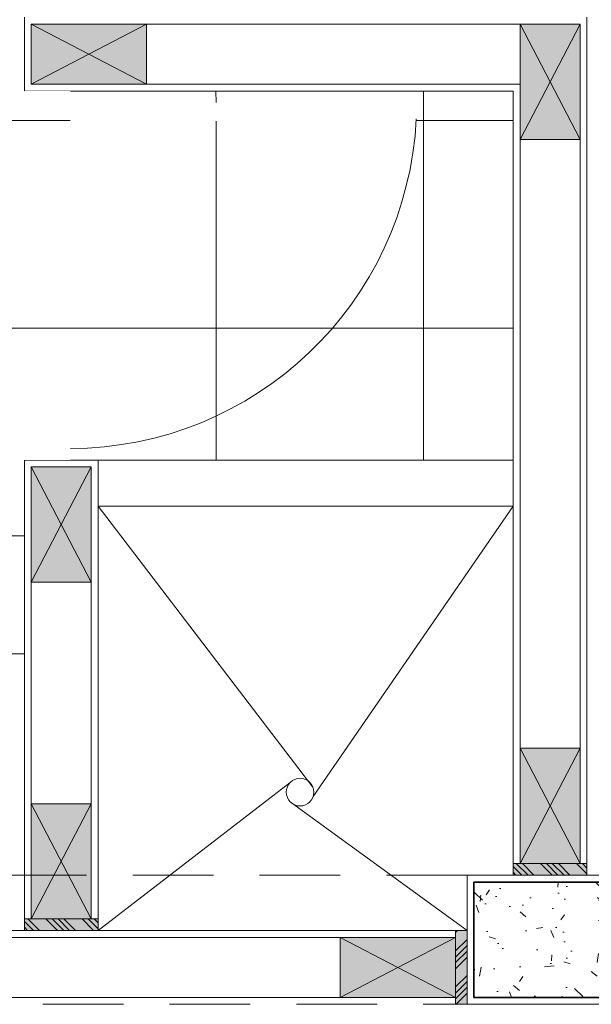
# Model space of a CAD drawing. Header units: millimetres. Extents: x -8931983 to 9630244, y 4 to 18563053.
# Tile 257 of 329: x 349148.11 to 349149.35, y 9282010.09 to 9282012.23. Entities that reach past the tile are written whole.
import ezdxf

# ---------------------------------------------------------------- set-up
doc = ezdxf.new("R2010")
doc.units = ezdxf.units.MM
doc.set_wipeout_variables(frame=1)
doc.linetypes.add('CONTINUA', pattern=[0])
doc.linetypes.add('DASHED2', pattern=[0.375, 0.25, -0.125])
for name, color, linetype, lineweight in [('.', 7, 'Continuous', 0), ('0_PROYECCIONES 1', 1, 'DASHED2', 0), ('0_VANOS', 30, 'Continuous', 9), ('COLUMNAS', 3, 'Continuous', 35), ('COLUMNETAS TOP', 253, 'Continuous', 0), ('JUNTAS DE DILATACIÓN', 160, 'CONTINUA', 9), ('MURO', 133, 'Continuous', 15), ('SGE Arq-Linea fina', 255, 'Continuous', 0), ('TARRAJEO', 32, 'Continuous', 0)]:
    doc.layers.add(name, color=color, linetype=linetype, lineweight=lineweight)
doc.layers.add('0_COLUMNA ACHURADO', color=250, linetype='Continuous', lineweight=0, true_color=0x363636)
doc.layers.add('0_TEXTURA PISOS', color=252, linetype='Continuous', lineweight=0, true_color=0x8c8c8c)

# ---------------------------------------------------------------- blocks, each defined once
blk = doc.blocks.new('columnas 2do bloque')
at = {"layer": '0_COLUMNA ACHURADO'}
h = blk.add_hatch(dxfattribs=at)
h.set_pattern_fill('AR-CONC', color=256, scale=0.00088, angle=90.00000000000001)
h.set_pattern_definition([(140, (-11261.53227244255, -3115.807211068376), (0.0140263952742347, 0.1603225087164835), [0.016764, -0.184404]), (85.00000000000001, (-11261.53227244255, -3115.807211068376), (-0.1681300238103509, -0.0310142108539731), [0.0134112, -0.1475237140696]), (190.4514447, (-11261.53110357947, -3115.793850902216), (-0.1541036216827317, 0.1293082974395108), [0.014247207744, -0.156719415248]), (136.1842, (-11261.57697644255, -3115.807211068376), (0.0369972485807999, 0.2385495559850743), [0.025146, -0.2766059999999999]), (186.63555761, (-11261.57389336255, -3115.787331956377), (-0.2177349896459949, 0.2089156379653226), [0.0213708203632, -0.2350793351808]), (81.18415117, (-11261.57697644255, -3115.807211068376), (-0.2177349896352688, 0.2089156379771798), [0.0201167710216, -0.2212845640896]), (111, (-11261.56580044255, -3115.784859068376), (0.0899933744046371, 0.1334206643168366), [0.016764, -0.184404]), (56.00000000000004, (-11261.56580044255, -3115.784859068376), (-0.1620854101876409, 0.0543857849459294), [0.0134112, -0.1475232]), (161.451445, (-11261.55830099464, -3115.773740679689), (-0.0720920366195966, 0.1878064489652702), [0.014247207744, -0.1567191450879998]), (127.5, (-11261.53227244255, -3115.807211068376), (-0.0744084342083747, 0.0027179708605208), [0, -0.14573504, 0, -0.1497584, 0, -0.148082]), (97.49999999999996, (-11261.53227244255, -3115.807211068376), (-0.0881589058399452, 0.0588013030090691), [0, -0.08538464, 0, -0.14238224, 0, -0.0564388]), (57.50000000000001, (-11261.53227244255, -3115.857056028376), (0.0050412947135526, 0.1193197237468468), [0, -0.05588, 0, -0.1743456, 0, -0.2313432]), (47.5, (-11261.53227244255, -3115.879408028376), (-0.0223753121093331, 0.1303536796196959), [0, -0.072644, 0, -0.11578336, 0, -0.1642872])])
h.paths.add_polyline_path([(-7.414999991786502, -17.46499999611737), (-7.014999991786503, -17.46500000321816), (-7.014999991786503, -17.71500000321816), (-7.414999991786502, -17.71499999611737)])
at = {"layer": 'COLUMNAS', "color": 6, "elevation": 1.7598722e-09}
blk.add_lwpolyline([(-7.414999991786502, -17.46499999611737), (-7.014999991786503, -17.46500000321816), (-7.014999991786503, -17.71500000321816), (-7.414999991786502, -17.71499999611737)], close=True, dxfattribs=at)
at = {"layer": 'TARRAJEO', "elevation": 1.7598722e-09}
blk.add_lwpolyline([(-7.429999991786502, -17.44999999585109), (-6.999999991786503, -17.45000000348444), (-6.999999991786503, -17.73000000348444), (-7.429999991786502, -17.72999999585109)], close=True, dxfattribs=at)
blk = doc.blocks.new('*U995')
at = {"lineweight": 0}
for points in [[(0, -0.04999999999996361), (0.040000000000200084, -0.04999999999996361), (0.040000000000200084, 0.010000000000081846), (0.025000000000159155, 0.010000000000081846), (0.025000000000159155, 0.050000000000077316), (0, 0.050000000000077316)], [(0.8000000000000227, -0.050000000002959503), (0.7599999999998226, -0.050000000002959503), (0.7599999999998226, 0.009999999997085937), (0.7749999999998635, 0.009999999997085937), (0.7749999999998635, 0.04999999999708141), (0.8000000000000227, 0.04999999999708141)]]:
    blk.add_wipeout(points, dxfattribs=at)
blk.add_wipeout([(0.024999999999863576, 0.049999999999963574), (0.025000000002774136, 0.8000000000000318), (0.06500000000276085, 0.8000000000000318), (0.06499999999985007, 0.049999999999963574)], dxfattribs=at)
blk.add_arc((0.0219512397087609, 0.0479251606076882), 0.7530516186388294, 0.1578639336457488, 87.08142791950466, dxfattribs=at)
blk = doc.blocks.new('BLOQUE EDF 07 PG')
at = {"layer": '.', "true_color": 0xadddf7, "transparency": 33554572}
h = blk.add_hatch(color=141, dxfattribs=at)
h.dxf.hatch_style = 1
h.paths.add_polyline_path([(-7.330030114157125, -17.44996172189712), (-7.330030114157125, -17.42496172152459), (-7.170030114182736, -17.42496172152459), (-7.170030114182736, -17.44996172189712)])
h = blk.add_hatch(color=141, dxfattribs=at)
h.dxf.hatch_style = 1
h.paths.add_polyline_path([(-8.390000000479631, -17.54500024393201), (-8.390000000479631, -17.57000024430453), (-8.23000000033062, -17.57000024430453), (-8.23000000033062, -17.54500024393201)])
h = blk.add_hatch(color=141, dxfattribs=at)
h.dxf.hatch_style = 1
h.paths.add_polyline_path([(-7.429999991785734, -17.56999998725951), (-7.45499999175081, -17.56999998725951), (-7.45499999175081, -17.72999998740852), (-7.429999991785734, -17.72999998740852)])
at = {"layer": '0_TEXTURA PISOS'}
h = blk.add_hatch(dxfattribs=at)
h.set_pattern_fill('_USER', color=256, scale=0.45, angle=180, style=0, double=1, pattern_type=0)
h.set_pattern_definition([(180, (-9.610000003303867, -15.59000000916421), (-1e-16, -0.45), []), (270, (-9.610000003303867, -15.59000000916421), (0.45, -1e-16), [])])
h.paths.add_polyline_path([(-8.39000001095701, -16.55000001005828), (-8.390000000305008, -16.51000000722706), (-8.330000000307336, -16.51000000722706), (-8.330000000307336, -16.52500000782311), (-8.290000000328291, -16.52500000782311, 0.3967610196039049), (-7.540254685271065, -15.81500000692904), (-8.290000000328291, -15.81500000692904), (-8.290000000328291, -15.77500000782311), (-8.330000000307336, -15.77500000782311), (-8.330000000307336, -15.79000000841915), (-8.390000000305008, -15.79000000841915), (-8.390000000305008, -15.75000000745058), (-8.390000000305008, -15.59000000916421), (-9.610000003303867, -15.59000000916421), (-9.610000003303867, -15.75000000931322), (-9.610000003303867, -15.7900000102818), (-9.670000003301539, -15.7900000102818), (-9.670000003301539, -15.77500000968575), (-9.710000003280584, -15.77500000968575), (-9.710000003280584, -15.81500000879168), (-10.45974531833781, -15.81500000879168, 0.3983563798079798), (-9.705850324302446, -16.52500000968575), (-9.670000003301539, -16.52500000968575), (-9.670000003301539, -16.51000000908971), (-9.610000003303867, -16.51000000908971), (-9.610000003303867, -16.55000001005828), (-9.610000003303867, -16.96999999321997), (-8.390000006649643, -16.96999998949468)])
h.paths.add_polyline_path([(-9.61020756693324, -16.29350270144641, -1), (-9.810207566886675, -16.29350270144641, -1)], flags=16)
h.paths.add_polyline_path([(-9.770000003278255, -16.55000001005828), (-9.710000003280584, -16.55000001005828), (-9.710000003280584, -16.52500000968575, -0.3967610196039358), (-10.45974531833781, -15.81500000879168), (-10.46000000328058, -15.81500000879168), (-10.46000000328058, -15.77500000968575), (-9.710000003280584, -15.77500000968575), (-9.710000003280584, -15.75000000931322), (-10.55000000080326, -15.75000000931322), (-10.54999999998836, -17.45000000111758), (-10.46131551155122, -17.45000000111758), (-10.46132396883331, -17.41497713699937), (-10.45648296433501, -17.4063983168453), (-10.44931588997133, -17.40135698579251), (-10.44290464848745, -17.40016475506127), (-10.41632762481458, -17.40015833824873), (-10.41632754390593, -17.40015833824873), (-10.41636724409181, -17.23573697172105), (-10.41767736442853, -17.23084289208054), (-10.42566034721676, -17.20102168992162), (-10.42867018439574, -17.18816651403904), (-10.43104280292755, -17.17613591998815), (-10.43387836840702, -17.15817926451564), (-10.43415763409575, -17.15504174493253), (-10.43324865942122, -17.16216699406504), (-10.43104280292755, -17.17613591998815), (-10.42867018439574, -17.18816651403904), (-10.42589228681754, -17.20003106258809), (-10.42342971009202, -17.20935444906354), (-10.42066260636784, -17.21969123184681), (-10.37770889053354, -17.38014901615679), (-10.23633237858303, -17.38011487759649), (-10.09495586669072, -17.38008074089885), (-10.04809709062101, -17.20469620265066), (-10.04095152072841, -17.17159976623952), (-10.03768425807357, -17.14582594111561), (-10.03633407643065, -17.115178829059), (-10.03726035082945, -17.08985799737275), (-10.04238385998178, -17.05078267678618), (-10.05094366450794, -17.01573132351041), (-10.05907516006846, -16.99238061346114), (-10.06485023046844, -16.97881326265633), (-10.07741305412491, -16.95435411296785), (-10.08855975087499, -16.93653994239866), (-10.0947711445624, -16.92794241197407), (-10.10536471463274, -16.91490786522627), (-10.11936014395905, -16.90021041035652), (-10.13146331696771, -16.88950919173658), (-10.14403488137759, -16.88002568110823), (-10.15508557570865, -16.87300140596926), (-10.16361680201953, -16.86830930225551), (-10.16978881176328, -16.86527654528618), (-10.18471163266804, -16.85907091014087), (-10.20417275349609, -16.85353100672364), (-10.21529215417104, -16.8515697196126), (-10.23929567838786, -16.85014059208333), (-10.25974930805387, -16.85189031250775), (-10.27092278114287, -16.85405182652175), (-10.29187778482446, -16.86049843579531), (-10.29713333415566, -16.86261071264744), (-10.31547961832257, -16.87171215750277), (-10.31782406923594, -16.87304070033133), (-10.34102616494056, -16.88919509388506), (-10.35353635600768, -16.90026695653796), (-10.36501151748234, -16.91214985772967), (-10.37479747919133, -16.92372835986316), (-10.38519992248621, -16.9378994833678), (-10.39277256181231, -16.94979307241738), (-10.40800830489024, -16.97889612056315), (-10.41580690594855, -16.99774481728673), (-10.41797658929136, -17.00375173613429), (-10.42069924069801, -17.01193998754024), (-10.42282546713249, -17.01897287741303), (-10.42584873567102, -17.03011208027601), (-10.42911214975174, -17.04421313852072), (-10.43075677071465, -17.05257538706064), (-10.43376317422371, -17.07122057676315), (-10.43411041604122, -17.07487238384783), (-10.43318126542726, -17.06761167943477), (-10.43075677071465, -17.05257538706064), (-10.42911214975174, -17.04421313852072), (-10.42584873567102, -17.03011208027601), (-10.42188259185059, -17.01549886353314), (-10.41668461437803, -16.9998661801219), (-10.40800830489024, -16.97889612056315), (-10.39277256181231, -16.94979307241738), (-10.38519992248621, -16.9378994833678), (-10.37479747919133, -16.92372835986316), (-10.36501151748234, -16.91214985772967), (-10.35353635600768, -16.90026695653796), (-10.34143835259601, -16.88955989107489), (-10.34147887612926, -16.88951029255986), (-10.31699731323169, -16.87246507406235), (-10.29450423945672, -16.86130644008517), (-10.27092278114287, -16.85405182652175), (-10.25974930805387, -16.85189031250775), (-10.23929567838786, -16.85014059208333), (-10.21529215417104, -16.8515697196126), (-10.20417275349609, -16.85353100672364), (-10.18471163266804, -16.85907091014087), (-10.16709171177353, -16.86639813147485), (-10.15508557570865, -16.87300140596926), (-10.14403488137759, -16.88002568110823), (-10.13146331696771, -16.88950919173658), (-10.11936014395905, -16.90021041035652), (-10.10536471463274, -16.91490786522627), (-10.0947711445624, -16.92794241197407), (-10.08855975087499, -16.93653994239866), (-10.07741305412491, -16.95435411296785), (-10.06485023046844, -16.97881326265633), (-10.05907516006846, -16.99238061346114), (-10.05094366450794, -17.01573132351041), (-10.04238385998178, -17.05078267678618), (-10.03726035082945, -17.08985799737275), (-10.03633407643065, -17.115178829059), (-10.03768425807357, -17.14582594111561), (-10.04095152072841, -17.17159976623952), (-10.04809709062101, -17.20469620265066), (-10.09495586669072, -17.38008074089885), (-10.23633237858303, -17.38011487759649), (-10.37770889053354, -17.38014901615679), (-10.41636724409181, -17.23573697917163), (-10.41632754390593, -17.40015833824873), (-10.03132755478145, -17.40006537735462), (-10.03132764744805, -17.39968145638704), (-10.02246492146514, -17.40146810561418), (-10.01430364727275, -17.40834792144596), (-10.01132352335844, -17.41675961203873), (-10.01131549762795, -17.45000000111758), (-9.770000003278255, -17.45000000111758)])
h.paths.add_polyline_path([(-10.55000000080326, -15.75000000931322), (-10.67000000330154, -15.75000000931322), (-10.67000000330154, -17.01000000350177), (-10.6699986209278, -17.01000000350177), (-10.6699986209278, -17.27500000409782), (-10.6699986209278, -17.3000000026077), (-10.55000000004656, -17.3000000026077)])
edge = h.paths.add_edge_path()
edge.add_line((-9.770000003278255, -17.45000000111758), (-10.01131549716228, -17.45000000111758))
edge.add_line((-10.01131549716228, -17.45000000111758), (-10.01129562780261, -17.53228781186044))
edge.add_line((-10.01129562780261, -17.53228781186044), (-10.01225075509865, -17.53642871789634))
edge.add_line((-10.01225075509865, -17.53642871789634), (-10.01413926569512, -17.54068139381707))
edge.add_ellipse((-10.03129616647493, -17.53006537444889), major_axis=(-0.014142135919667, 0.014142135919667), ratio=1, start_angle=135.0138358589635, end_angle=225.0138389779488, ccw=False)
edge.add_line((-10.01400964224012, -17.54019716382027), (-10.01627618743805, -17.54341735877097))
edge.add_line((-10.01627618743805, -17.54341735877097), (-10.02042632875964, -17.54715129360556))
edge.add_ellipse((-10.03129616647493, -17.53006537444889), major_axis=(-0.014142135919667, 0.014142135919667), ratio=1, start_angle=135.0138358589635, end_angle=225.0138389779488, ccw=False)
edge.add_line((-10.02081273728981, -17.54725493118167), (-10.02625434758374, -17.54960039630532))
edge.add_line((-10.02625434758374, -17.54960039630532), (-10.02763960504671, -17.54972827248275))
edge.add_arc((-10.03129614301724, -17.53006564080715), 0.0199997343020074, 270.0138348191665, 280.5346039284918, ccw=False)
edge.add_line((-10.03129131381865, -17.55006537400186), (-10.44280814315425, -17.55016474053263))
edge.add_line((-10.44280814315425, -17.55016474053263), (-10.4470803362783, -17.54940441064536))
edge.add_line((-10.4470803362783, -17.54940441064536), (-10.45213001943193, -17.54726296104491))
edge.add_ellipse((-10.44129615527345, -17.53016437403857), major_axis=(0.0141421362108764, 0.0141421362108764), ratio=1, start_angle=135.0138359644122, end_angle=225.0138391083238, ccw=False)
edge.add_line((-10.45131390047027, -17.54748142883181), (-10.45136766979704, -17.54744339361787))
edge.add_arc((-10.44129627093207, -17.53016454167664), 0.019999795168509, 229.6881984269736, 239.7631897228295, ccw=False)
edge.add_line((-10.45423507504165, -17.54541508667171), (-10.45600009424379, -17.54378928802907))
edge.add_line((-10.45600009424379, -17.54378928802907), (-10.45934755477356, -17.5394356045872))
edge.add_ellipse((-10.44129615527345, -17.53016437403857), major_axis=(0.0141421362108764, 0.0141421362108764), ratio=1, start_angle=135.0138359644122, end_angle=225.0138391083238, ccw=False)
edge.add_line((-10.4589316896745, -17.53985126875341), (-10.46075873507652, -17.53529168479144))
edge.add_line((-10.46075873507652, -17.53529168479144), (-10.46086167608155, -17.53431048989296))
edge.add_arc((-10.44129601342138, -17.53016434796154), 0.0200001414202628, 180.0138363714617, 191.9645020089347, ccw=False)
edge.add_line((-10.46129615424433, -17.53016917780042), (-10.46129615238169, -17.53016920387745))
edge.add_line((-10.46129615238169, -17.53016920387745), (-10.46131551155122, -17.45000000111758))
edge.add_line((-10.46131551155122, -17.45000000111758), (-10.55000000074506, -17.45000000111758))
edge.add_line((-10.55000000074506, -17.45000000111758), (-10.54999999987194, -17.56999998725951))
edge.add_line((-10.54999999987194, -17.56999998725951), (-9.770000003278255, -17.56999998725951))
edge.add_line((-9.770000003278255, -17.56999998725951), (-9.770000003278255, -17.45000000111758))
h.paths.add_polyline_path([(-7.33000000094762, -15.75000000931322), (-8.290000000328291, -15.75000000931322), (-8.290000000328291, -15.77500000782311), (-7.540000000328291, -15.77500000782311), (-7.540000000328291, -15.81500000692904), (-7.540254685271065, -15.81500000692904, -0.3967610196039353), (-8.290000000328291, -16.52500000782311), (-8.290000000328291, -16.55000001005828), (-7.33000000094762, -16.55000001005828)])
h.paths.add_polyline_path([(-9.503079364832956, -16.52025288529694), (-8.511073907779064, -16.52025288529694), (-8.511073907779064, -16.27296775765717), (-9.503079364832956, -16.27296775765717)], flags=24)
h.paths.add_polyline_path([(-9.437245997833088, -16.17925030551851), (-8.483357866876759, -16.17925030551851), (-8.483357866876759, -15.76710841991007), (-9.437245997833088, -15.76710841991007)], flags=24)
h.paths.add_polyline_path([(-9.477257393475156, -16.33563166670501), (-8.55990405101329, -16.33563166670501), (-8.55990405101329, -16.08834653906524), (-9.477257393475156, -16.08834653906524)], flags=24)
at = {"layer": 'COLUMNETAS TOP', "true_color": 0xc0c0c0}
for points in [[(-8.125000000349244, -15.60500000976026), (-8.375000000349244, -15.60500000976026), (-8.375000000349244, -15.73500001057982), (-8.125000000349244, -15.73500001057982)], [(-7.315000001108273, -15.85500000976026), (-7.315000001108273, -15.60500000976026), (-7.185000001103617, -15.60500000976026), (-7.185000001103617, -15.85500000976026)], [(-8.374999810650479, -16.56500001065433), (-8.374999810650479, -16.81500001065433), (-8.244999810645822, -16.81500001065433), (-8.244999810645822, -16.56500001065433)], [(-7.315030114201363, -17.42496172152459), (-7.315030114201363, -17.17496172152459), (-7.185030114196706, -17.17496172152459), (-7.185030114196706, -17.42496172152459)], [(-8.375000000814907, -17.29500024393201), (-8.375000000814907, -17.54500024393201), (-8.24500000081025, -17.54500024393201), (-8.24500000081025, -17.29500024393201)], [(-7.45499999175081, -17.58499998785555), (-7.70499999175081, -17.58499998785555), (-7.70499999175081, -17.71499998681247), (-7.45499999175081, -17.71499998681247)]]:
    blk.add_hatch(color=9, dxfattribs=at).paths.add_polyline_path(points)
at = {"layer": 'JUNTAS DE DILATACIÓN'}
h = blk.add_hatch(dxfattribs=at)
h.set_pattern_fill('ANSI34', color=256, scale=0.0029, angle=90.09396363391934)
h.set_pattern_definition([(135.0939636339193, (1525.811864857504, -5604.395831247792), (-0.0389999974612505, -0.0391281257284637), []), (135.0939636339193, (1525.811843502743, -5604.382809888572), (-0.0389999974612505, -0.0391281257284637), []), (135.0939636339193, (1525.81182214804, -5604.369788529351), (-0.0389999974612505, -0.0391281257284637), []), (135.0939636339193, (1525.811800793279, -5604.356767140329), (-0.0389999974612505, -0.0391281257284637), [])])
h.paths.add_polyline_path([(-7.330030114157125, -17.44996172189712), (-7.330030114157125, -17.42496172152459), (-7.170030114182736, -17.42496172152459), (-7.170030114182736, -17.44996172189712)])
h = blk.add_hatch(dxfattribs=at)
h.set_pattern_fill('ANSI34', color=256, scale=0.0029, angle=90.09396363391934)
h.set_pattern_definition([(135.0939636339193, (1524.751894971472, -5604.215869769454), (-0.0389999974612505, -0.0391281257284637), []), (135.0939636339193, (1524.751873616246, -5604.202848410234), (-0.0389999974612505, -0.0391281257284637), []), (135.0939636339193, (1524.751852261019, -5604.189827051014), (-0.0389999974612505, -0.0391281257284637), []), (135.0939636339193, (1524.751830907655, -5604.176805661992), (-0.0389999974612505, -0.0391281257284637), [])])
h.paths.add_polyline_path([(-8.390000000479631, -17.57000024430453), (-8.390000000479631, -17.54500024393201), (-8.23000000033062, -17.54500024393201), (-8.23000000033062, -17.57000024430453)])
h = blk.add_hatch(dxfattribs=at)
h.set_pattern_fill('ANSI34', color=256, scale=0.0029, angle=0.0939636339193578)
h.set_pattern_definition([(45.09396363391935, (-5594.375869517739, -1550.711894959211), (-0.0391281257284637, 0.0389999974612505), []), (45.09396363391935, (-5594.362848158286, -1550.711873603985), (-0.0391281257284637, 0.0389999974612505), []), (45.09396363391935, (-5594.349826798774, -1550.711852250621), (-0.0391281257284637, 0.0389999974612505), []), (45.09396363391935, (-5594.336805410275, -1550.711830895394), (-0.0391281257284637, 0.0389999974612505), [])])
h.paths.add_polyline_path([(-7.429999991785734, -17.56999998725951), (-7.45499999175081, -17.56999998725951), (-7.45499999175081, -17.72999998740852), (-7.429999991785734, -17.72999998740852)])
at = {"layer": '0_PROYECCIONES 1', "ltscale": 0.7, "elevation": 3.3901415e-09}
blk.add_lwpolyline([(-0.279999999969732, -17.73000000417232), (-0.279999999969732, -17.45000000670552), (-10.5499999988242, -17.45000000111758), (-10.5499999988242, -17.72999999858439)], close=True, dxfattribs=at)
at = {"layer": 'COLUMNETAS TOP'}
for p, q in [((-8.375000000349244, -15.60500000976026, -41.09727520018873), (-8.125000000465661, -15.73500001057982, -41.09727520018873)), ((-8.125000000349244, -15.60500000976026, -41.09727520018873), (-8.375000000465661, -15.73500001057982, -41.09727520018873)), ((-7.315000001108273, -15.60500000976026, -41.09727520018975), (-7.184999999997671, -15.85500000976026, -41.09727520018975)), ((-7.315000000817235, -15.85500000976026, -41.09727520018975), (-7.185000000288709, -15.60500000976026, -41.09727520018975)), ((-8.374999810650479, -16.81500001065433, -20.54863759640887), (-8.24499980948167, -16.56500001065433, -20.54863759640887)), ((-8.374999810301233, -16.56500001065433, -20.54863759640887), (-8.244999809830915, -16.81500001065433, -20.54863759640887)), ((-7.315030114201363, -17.17496172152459, -705.4831780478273), (-7.185030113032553, -17.42496172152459, -705.4831780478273)), ((-7.315030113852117, -17.42496172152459, -705.4831780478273), (-7.185030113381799, -17.17496172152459, -705.4831780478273)), ((-8.375000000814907, -17.54500024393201, -20.54863759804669), (-8.244999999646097, -17.29500024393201, -20.54863759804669)), ((-8.375000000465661, -17.29500024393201, -20.54863759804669), (-8.244999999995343, -17.54500024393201, -20.54863759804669)), ((-7.70499999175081, -17.58499998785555, 3.3901415e-09), (-7.454999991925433, -17.71499998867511, 3.3901415e-09)), ((-7.45499999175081, -17.58499998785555, 3.3901415e-09), (-7.704999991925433, -17.71499998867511, 3.3901415e-09))]:
    blk.add_line(p, q, dxfattribs=at)
for points, elevation in [([(-8.125000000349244, -15.60500000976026), (-8.375000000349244, -15.60500000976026), (-8.375000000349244, -15.73500001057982), (-8.125000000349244, -15.73500001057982)], -41.09727520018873), ([(-7.315000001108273, -15.85500000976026), (-7.315000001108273, -15.60500000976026), (-7.185000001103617, -15.60500000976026), (-7.185000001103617, -15.85500000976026)], -41.09727520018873), ([(-8.374999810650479, -16.56500001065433), (-8.374999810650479, -16.81500001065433), (-8.244999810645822, -16.81500001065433), (-8.244999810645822, -16.56500001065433)], -20.54863759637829), ([(-7.315030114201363, -17.42496172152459), (-7.315030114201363, -17.17496172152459), (-7.185030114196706, -17.17496172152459), (-7.185030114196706, -17.42496172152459)], -705.4831780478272), ([(-8.375000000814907, -17.29500024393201), (-8.375000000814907, -17.54500024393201), (-8.24500000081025, -17.54500024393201), (-8.24500000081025, -17.29500024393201)], -20.54863759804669), ([(-7.45499999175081, -17.58499998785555), (-7.70499999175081, -17.58499998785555), (-7.70499999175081, -17.71499998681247), (-7.45499999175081, -17.71499998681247)], 3.3901415e-09)]:
    blk.add_lwpolyline(points, close=True, dxfattribs=dict(at, elevation=elevation))
at = {"layer": 'JUNTAS DE DILATACIÓN'}
for points, elevation in [([(-7.330030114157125, -17.44996172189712), (-7.330030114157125, -17.42496172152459), (-7.170030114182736, -17.42496172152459), (-7.170030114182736, -17.44996172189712)], -705.4831780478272), ([(-8.390000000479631, -17.57000024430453), (-8.390000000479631, -17.54500024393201), (-8.23000000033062, -17.54500024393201), (-8.23000000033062, -17.57000024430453)], -20.54863759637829), ([(-7.429999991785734, -17.56999998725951), (-7.45499999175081, -17.56999998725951), (-7.45499999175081, -17.72999998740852), (-7.429999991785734, -17.72999998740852)], 3.3901415e-09)]:
    blk.add_lwpolyline(points, close=True, dxfattribs=dict(at, elevation=elevation))
at = {"layer": 'MURO'}
for p, q in [((-8.375000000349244, -15.60500000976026, -20.54863759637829), (-8.375000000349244, -15.73500001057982, -20.54863759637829)), ((-7.315000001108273, -15.60500000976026, -20.54863759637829), (-8.124999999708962, -15.60500000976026, -20.54863759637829)), ((-7.315000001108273, -15.73500001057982, -20.54863759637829), (-8.125000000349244, -15.73500001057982, -20.54863759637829)), ((-7.315000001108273, -15.8550000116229, -20.54863759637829), (-7.315000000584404, -17.17496172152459, -20.54863759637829)), ((-7.185000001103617, -15.85500000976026, -20.54863759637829), (-7.185000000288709, -17.17496172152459, -20.54863759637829)), ((-8.244999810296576, -16.56500001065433, -20.54863759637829), (-8.374999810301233, -16.56500001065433, -20.54863759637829)), ((-8.375000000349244, -16.81500037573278, -20.54863759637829), (-8.375000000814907, -17.29500024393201, -20.54863759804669)), ((-8.24500000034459, -16.81499964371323, -20.54863759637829), (-8.24500000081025, -17.29500024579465, -20.54863759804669)), ((-10.2750000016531, -17.58503011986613, 4.1725343e-09), (-7.70499999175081, -17.58503011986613, 3.3901415e-09)), ((-10.27500000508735, -17.71500000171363, 4.1725343e-09), (-7.70499999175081, -17.71499998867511, 3.3901415e-09))]:
    blk.add_line(p, q, dxfattribs=at)
at = {"layer": 'SGE Arq-Linea fina'}
for p, q in [((-8.229999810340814, -16.55000001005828, 5.2830273e-09), (-7.329999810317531, -16.55000001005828, 7.1250952e-09)), ((-8.229999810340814, -16.65000000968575, 5.2830273e-09), (-7.329999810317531, -16.65000000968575, 7.1250952e-09)), ((-8.229999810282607, -16.65000000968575, 5.2830273e-09), (-7.764166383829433, -17.25893103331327, 3.3037395e-09)), ((-7.329999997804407, -16.6500000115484, 7.1250948e-09), (-7.763527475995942, -17.27929968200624, 3.3037395e-09)), ((-8.390000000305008, -16.96999998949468, -20.54863759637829), (-9.610000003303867, -16.96999999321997, -20.54863759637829)), ((-8.229999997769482, -17.56999999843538, 3.3037395e-09), (-7.813846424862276, -17.24938685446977, 3.3037395e-09)), ((-7.429999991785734, -17.56999998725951, 3.3901415e-09), (-7.810856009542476, -17.29337352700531, 3.3037395e-09))]:
    blk.add_line(p, q, dxfattribs=at)
blk.add_circle((-7.792049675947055, -17.26999999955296, 3.3037395e-09), 0.03, dxfattribs=at)
at = {"layer": 'TARRAJEO'}
for p, q in [((-8.390000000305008, -15.59000000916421, -20.54863759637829), (-8.390000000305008, -15.75000000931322, -20.54863759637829)), ((-7.170000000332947, -15.59000000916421, -20.54863759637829), (-7.170000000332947, -17.45000000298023, -20.54863759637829)), ((-7.330000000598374, -15.75000000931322, -20.54863759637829), (-8.390000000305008, -15.75000000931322, -20.54863759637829)), ((-7.33000000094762, -15.75000000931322, -20.54863759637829), (-7.33000000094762, -17.45000000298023, -20.54863759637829)), ((-8.39000001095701, -16.55000001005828, -20.54863759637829), (-8.390000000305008, -17.56999998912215, -20.54863759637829)), ((-8.229999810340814, -16.55000001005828, -20.54863759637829), (-8.389999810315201, -16.55000001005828, -20.54863759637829)), ((-8.229999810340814, -16.55000001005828, -20.54863759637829), (-8.23000000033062, -17.56999998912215, -20.54863759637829)), ((-10.55000001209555, -17.56999998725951), (-7.45499999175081, -17.56999998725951, 3.3901415e-09))]:
    blk.add_line(p, q, dxfattribs=at)
at = {"layer": 'MURO'}
blk.add_blockref('columnas 2do bloque', (0, 0, 1.6302693e-09), dxfattribs=at)
at = {"layer": '0_VANOS', "rotation": 270}
blk.add_blockref('*U995', (-8.34000000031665, -15.75000000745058, -20.54863759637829), dxfattribs=at)

msp = doc.modelspace()

# ---------------------------------------------------------------- block references
at = {"lineweight": 5}
msp.add_blockref('BLOQUE EDF 07 PG', (349156.5146963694, 9282027.82441095, -3.2605385e-09), dxfattribs=at)

doc.saveas('drawing.dxf')
